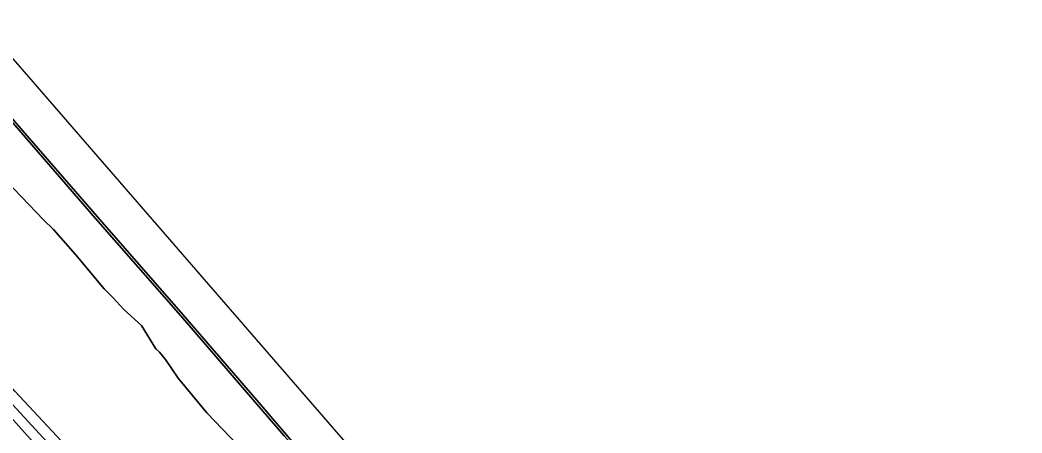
# Model space of a CAD drawing. Extents: x 155018 to 156648, y 383979 to 385733.
# Drawn here: x 156251.8 to 156515.2, y 385039.4 to 385148 of the extents above; entities that cross this region are included whole.
import ezdxf

# ---------------------------------------------------------------- set-up
doc = ezdxf.new("R2010")
doc.units = 0
for name, color, linetype in [('IMGEO_Berm_groen', 7, 'Continuous'), ('IMGEO_Fietspad_gesloten', 7, 'Continuous'), ('IMGEO_Gemengd_bos', 7, 'Continuous'), ('IMGEO_Groenvoorziening', 7, 'Continuous'), ('IMGEO_Kademuur', 7, 'Continuous'), ('IMGEO_Waterloop', 7, 'Continuous')]:
    doc.layers.add(name, color=color, linetype=linetype)

msp = doc.modelspace()

# ---------------------------------------------------------------- linework, layer by layer
at = {"layer": 'IMGEO_Berm_groen'}
for points in [[(156144.94, 385152.43), (156147.91, 385149.24), (156211.73, 385080.58), (156213.9, 385078.35), (156222.23, 385070.53), (156237.67, 385056.04), (156239.37, 385054.36), (156243.33, 385050.24), (156266.21, 385024.76), (156272.98, 385017.46)], [(156270.86, 385024.04), (156242.78, 385054.43)]]:
    msp.add_lwpolyline(points, dxfattribs=at)
at = {"layer": 'IMGEO_Fietspad_gesloten'}
msp.add_lwpolyline([(156272.98, 385017.46), (156266.21, 385024.76), (156243.33, 385050.24), (156239.37, 385054.36), (156237.67, 385056.04), (156222.23, 385070.53), (156213.9, 385078.35), (156211.73, 385080.58), (156147.91, 385149.24)], dxfattribs=at)
at = {"layer": 'IMGEO_Gemengd_bos'}
for points in [[(156321.26, 385038.68), (156313.54, 385047.65), (156294.09, 385070.24), (156271.64, 385095.86), (156252.09, 385118.46), (156233.77, 385139.62)], [(156313.17, 385031.98), (156300.88, 385044.73), (156293.31, 385053.89), (156290.02, 385058.75), (156288.47, 385060.7), (156287.49, 385061.6), (156283.7, 385067.69), (156279.07, 385071.92), (156276.19, 385075.09), (156273.89, 385077.31), (156266.39, 385086.39), (156260.61, 385092.96), (156257.92, 385095.49), (156244.27, 385109.7)], [(156244.27, 385109.7), (156257.92, 385095.49), (156260.61, 385092.96), (156266.39, 385086.39), (156273.89, 385077.31), (156276.19, 385075.09), (156279.07, 385071.92), (156283.7, 385067.69), (156287.49, 385061.6), (156288.47, 385060.7), (156290.02, 385058.75), (156293.31, 385053.89), (156300.88, 385044.73), (156313.17, 385031.98)], [(156250.37, 385050.41), (156270.03, 385029.43)]]:
    msp.add_lwpolyline(points, dxfattribs=at)
at = {"layer": 'IMGEO_Groenvoorziening'}
for points in [[(156292.42, 385003.08), (156291.81, 385007.14), (156270.03, 385029.43), (156250.37, 385050.41), (156244.42, 385057.13), (156225.52, 385073.67), (156214.57, 385081.8), (156212.5, 385084.09), (156200.68, 385097.81), (156187.03, 385110.87), (156168.23, 385131.02), (156159.04, 385140.63), (156151.17, 385150.04), (156148.49, 385153.23), (156137.14, 385164.8), (156132.16, 385170.89)], [(156242.78, 385054.43), (156270.86, 385024.04)]]:
    msp.add_lwpolyline(points, dxfattribs=at)
at = {"layer": 'IMGEO_Kademuur'}
msp.add_lwpolyline([(156213.62, 385163), (156233.77, 385139.62), (156252.09, 385118.46), (156271.64, 385095.86), (156294.09, 385070.24), (156313.54, 385047.65), (156321.26, 385038.68), (156323.38, 385036.23), (156323.86, 385035.67), (156324.07, 385035.64), (156324.4, 385035.96), (156313.99, 385048.04), (156294.55, 385070.63), (156272.1, 385096.25), (156252.54, 385118.85), (156234.22, 385140.01), (156214.07, 385163.39)], dxfattribs=at)
at = {"layer": 'IMGEO_Waterloop'}
for points in [[(156648.24, 384678.4), (156061.16, 385355.59)], [(156234.22, 385140.01), (156252.54, 385118.85), (156272.1, 385096.25), (156294.55, 385070.63), (156313.99, 385048.04), (156324.4, 385035.96)]]:
    msp.add_lwpolyline(points, dxfattribs=at)

doc.saveas('drawing.dxf')
